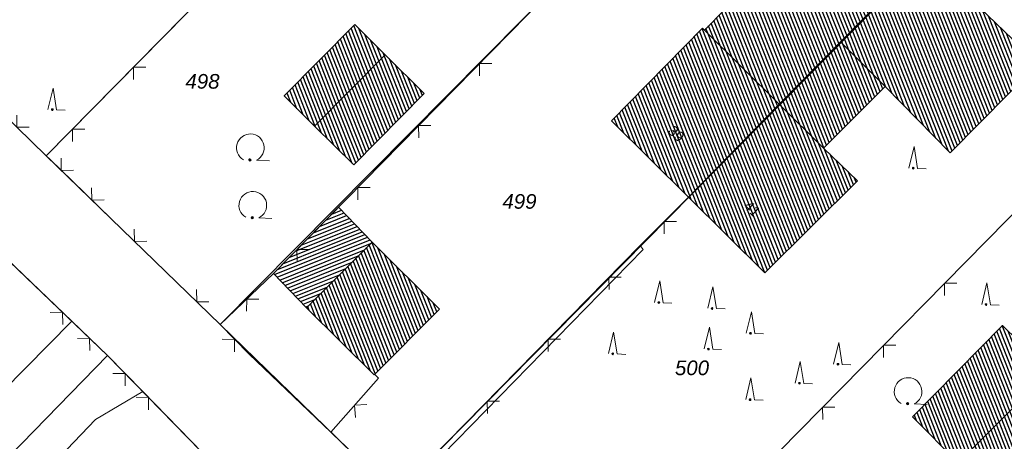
# Model space of a CAD drawing. Header units: metres. Extents: x 345144 to 348639, y 5629211 to 5635235.
# Tile 843 of 1056: x 347719 to 347776, y 5630643 to 5630667. Entities that reach past the tile are written whole.
import ezdxf
from ezdxf.enums import TextEntityAlignment as Align

# ---------------------------------------------------------------- set-up
doc = ezdxf.new("R2010")
doc.units = ezdxf.units.M
doc.header["$MEASUREMENT"] = 0
for name, color, linetype in [('011 Gebäude', 7, 'Continuous'), ('081-083 Topographie', 7, 'Continuous'), ('AX Flurstück', 7, 'Continuous'), ('AX Gebäude', 7, 'Continuous'), ('Definitionslinie', 7, 'Continuous'), ('Präsentationsobjekt -Text (punktförmig)', 7, 'Continuous')]:
    doc.layers.add(name, color=color, linetype=linetype)
doc.styles.add('ARIAL', font='arial.ttf', dxfattribs={"height": 1})
doc.styles.add('ARIALIT', font='ariali.ttf', dxfattribs={"height": 1})
pattern_1 = [(111.5294117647, (0, 0), (-0.186045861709, -0.07339575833), [])]

# ---------------------------------------------------------------- blocks, each defined once
blk = doc.blocks.new('alk_7200_nrwx2')
at = {"true_color": 0x2e2e2e}
h = blk.add_hatch(color=250, dxfattribs=at)
edge = h.paths.add_edge_path(flags=0)
edge.add_arc((-0.020544, -0.388118), 0.055525, 180, 360, ccw=False)
edge.add_arc((-0.020544, -0.388118), 0.055525, 0, 180, ccw=False)
at = {"color": 250, "lineweight": 5, "true_color": 0x2e2e2e, "flags": 128}
blk.add_lwpolyline([(-0.298168, -0.388118), (-0.020544, 1), (0.257079, -0.388118), (0.812326, -0.388118)], dxfattribs=at)
blk.add_lwpolyline([(-0.298168, -0.388118), (-0.020544, 1), (0.257079, -0.388118), (0.812326, -0.388118)], dxfattribs=at)
at = {"color": 250, "lineweight": 5, "true_color": 0x2e2e2e}
for start, end in [(0, 180), (180, 0)]:
    blk.add_arc((-0.020544, -0.388118), 0.055525, start, end, dxfattribs=at)
blk = doc.blocks.new('alk_7100_nrwx2')
at = {"true_color": 0x2e2e2e}
h = blk.add_hatch(color=250, dxfattribs=at)
edge = h.paths.add_edge_path(flags=0)
edge.add_arc((0.024073, -0.597267), 0.057254, 180, 360, ccw=False)
edge.add_arc((0.024073, -0.597267), 0.057255, 0, 180, ccw=False)
at = {"color": 250, "lineweight": 5, "true_color": 0x2e2e2e, "flags": 128}
blk.add_lwpolyline([(0.349382, -0.597267), (1, -0.597267)], dxfattribs=at)
at = {"color": 250, "lineweight": 5, "true_color": 0x2e2e2e}
for centre, radius, start, end in [((0.024073, 0.012362), 0.690995, -61.9148169, -118.0851831), ((0.024073, -0.597267), 0.057255, 0, 180), ((0.024073, -0.597267), 0.057254, 180, 0)]:
    blk.add_arc(centre, radius, start, end, dxfattribs=at)

msp = doc.modelspace()

# ---------------------------------------------------------------- hatches: boundary and pattern name
at = {"layer": '011 Gebäude', "true_color": 0x8f8f8f}
h = msp.add_hatch(dxfattribs=at)
h.set_pattern_fill('_USER', color=252, scale=0.2, angle=201.8823529, style=0, pattern_type=0)
h.set_pattern_definition([(201.882352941, (0, 0), (0.074540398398, -0.185590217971), [])])
h.paths.add_polyline_path([(347735.433, 5630650.24), (347733.517, 5630652.215), (347733.517, 5630652.215), (347737.272, 5630656.026), (347737.272, 5630656.026), (347739.203, 5630654.026), (347739.203, 5630654.026), (347735.583, 5630650.391), (347735.583, 5630650.391)], flags=0)
at = {"layer": 'AX Gebäude', "true_color": 0x4f4f4f}
h = msp.add_hatch(dxfattribs=at)
h.set_pattern_fill('_USER', color=251, scale=0.2, angle=111.5294118, style=0, pattern_type=0)
h.set_pattern_definition(pattern_1)
h.paths.add_polyline_path([(347761.884, 5630669.981), (347763.318, 5630671.444), (347763.403, 5630671.365), (347766.741, 5630674.76), (347771.065, 5630670.524), (347766.17, 5630665.552), (347762.64, 5630661.962), (347758.352, 5630666.222), (347761.963, 5630669.904)], flags=0)
h = msp.add_hatch(dxfattribs=at)
h.set_pattern_fill('_USER', color=251, scale=0.2, angle=111.5294118, style=0, pattern_type=0)
h.set_pattern_definition(pattern_1)
h.paths.add_polyline_path([(347771.065, 5630670.524), (347774.647, 5630667.077), (347777.551, 5630664.282), (347772.491, 5630659.148), (347768.754, 5630662.967), (347766.17, 5630665.552)], flags=0)
h = msp.add_hatch(dxfattribs=at)
h.set_pattern_fill('_USER', color=251, scale=0.2, angle=111.5294118, style=0, pattern_type=0)
h.set_pattern_definition(pattern_1)
h.paths.add_polyline_path([(347739.951, 5630664.805), (347735.885, 5630660.697), (347734.137, 5630662.428), (347738.203, 5630666.536)], flags=0)
h = msp.add_hatch(dxfattribs=at)
h.set_pattern_fill('_USER', color=251, scale=0.2, angle=111.5294118, style=0, pattern_type=0)
h.set_pattern_definition(pattern_1)
h.paths.add_polyline_path([(347752.997, 5630660.996), (347758.233, 5630666.339), (347758.352, 5630666.222), (347762.64, 5630661.962), (347757.431, 5630656.605)], flags=0)
h = msp.add_hatch(dxfattribs=at)
h.set_pattern_fill('_USER', color=251, scale=0.2, angle=111.5294118, style=0, pattern_type=0)
h.set_pattern_definition(pattern_1)
h.paths.add_polyline_path([(347762.64, 5630661.962), (347766.17, 5630665.552), (347768.754, 5630662.967), (347765.205, 5630659.434)], flags=0)
h = msp.add_hatch(dxfattribs=at)
h.set_pattern_fill('_USER', color=251, scale=0.2, angle=111.5294118, style=0, pattern_type=0)
h.set_pattern_definition(pattern_1)
h.paths.add_polyline_path([(347735.885, 5630660.697), (347739.951, 5630664.805), (347742.211, 5630662.569), (347738.144, 5630658.461)], flags=0)
h = msp.add_hatch(dxfattribs=at)
h.set_pattern_fill('_USER', color=251, scale=0.2, angle=111.5294118, style=0, pattern_type=0)
h.set_pattern_definition(pattern_1)
h.paths.add_polyline_path([(347757.431, 5630656.605), (347762.64, 5630661.962), (347765.205, 5630659.434), (347767.165, 5630657.553), (347761.826, 5630652.25)], flags=0)
h = msp.add_hatch(dxfattribs=at)
h.set_pattern_fill('_USER', color=251, scale=0.2, angle=111.5294118, style=0, pattern_type=0)
h.set_pattern_definition(pattern_1)
h.paths.add_polyline_path([(347739.202, 5630654.026), (347743.093, 5630650.163), (347739.319, 5630646.386), (347735.432, 5630650.24)], flags=0)
h = msp.add_hatch(dxfattribs=at)
h.set_pattern_fill('_USER', color=251, scale=0.2, angle=111.5294118, style=0, pattern_type=0)
h.set_pattern_definition(pattern_1)
h.paths.add_polyline_path([(347770.333, 5630643.96), (347775.498, 5630649.22), (347778.205, 5630646.573), (347772.961, 5630641.328)], flags=0)
h = msp.add_hatch(dxfattribs=at)
h.set_pattern_fill('_USER', color=251, scale=0.2, angle=111.5294118, style=0, pattern_type=0)
h.set_pattern_definition(pattern_1)
h.paths.add_polyline_path([(347772.961, 5630641.328), (347778.205, 5630646.573), (347779.439, 5630645.367), (347782.47, 5630642.341), (347777.258, 5630637.119)], flags=0)

# ---------------------------------------------------------------- linework, layer by layer
at = {"layer": '011 Gebäude', "color": 251, "linetype": 'Continuous', "lineweight": 13, "true_color": 0x4f4f4f, "flags": 128}
msp.add_lwpolyline([(347735.433, 5630650.24), (347733.517, 5630652.215), (347733.517, 5630652.215), (347737.272, 5630656.026), (347737.272, 5630656.026), (347739.203, 5630654.026), (347739.203, 5630654.026), (347735.583, 5630650.391), (347735.583, 5630650.391), (347735.433, 5630650.24)], dxfattribs=at)
at = {"layer": '081-083 Topographie', "color": 7, "linetype": 'Continuous', "lineweight": 5, "flags": 128}
for points in [[(347720.439, 5630658.985), (347737.498, 5630676.305)], [(347750.705, 5630629.855), (347790.111, 5630669.885)], [(347730.445, 5630649.275), (347733.517, 5630652.215), (347733.517, 5630652.215), (347750.25, 5630669.238)], [(347710.612, 5630668.959), (347716.77, 5630662.565), (347716.77, 5630662.565), (347717.06, 5630662.263), (347717.06, 5630662.263), (347720.439, 5630658.985)], [(347720.439, 5630658.985), (347720.657, 5630658.773), (347720.657, 5630658.773), (347721.947, 5630657.521), (347721.947, 5630657.521), (347724.174, 5630655.36), (347724.174, 5630655.36), (347730.445, 5630649.275)], [(347740.545, 5630639.478), (347754.632, 5630653.818), (347754.632, 5630653.818), (347757.432, 5630656.605)], [(347715.956, 5630655.155), (347717.22, 5630653.947), (347717.22, 5630653.947), (347721.904, 5630649.47), (347721.904, 5630649.47), (347723.968, 5630647.497), (347723.968, 5630647.497), (347726.001, 5630645.416), (347726.001, 5630645.416), (347730.144, 5630641.173), (347730.144, 5630641.173), (347731.647, 5630639.634)], [(347740.782, 5630639.245), (347754.815, 5630653.604), (347754.815, 5630653.604), (347754.632, 5630653.818)], [(347715.249, 5630642.733), (347721.904, 5630649.47)], [(347730.445, 5630649.275), (347732.12, 5630647.563)], [(347732.12, 5630647.563), (347736.826, 5630643.083)], [(347736.826, 5630643.083), (347739.563, 5630646.191), (347739.563, 5630646.191), (347739.386, 5630646.386)], [(347719.141, 5630639.494), (347723.266, 5630643.809), (347723.266, 5630643.809), (347726.001, 5630645.416)], [(347736.826, 5630643.083), (347740.545, 5630639.478)]]:
    msp.add_lwpolyline(points, dxfattribs=at)
at = {"layer": 'AX Flurstück', "color": 8, "linetype": 'Continuous', "lineweight": 13, "true_color": 0x808080, "flags": 128}
for points in [[(347749.627, 5630708.645), (347749.896, 5630708.364), (347758.137, 5630700.246), (347759.652, 5630698.751), (347720.438, 5630658.985), (347717.059, 5630662.263), (347710.487, 5630669.09), (347749.627, 5630708.645)], [(347759.652, 5630698.751), (347766.289, 5630692.204), (347769.697, 5630688.84), (347730.445, 5630649.275), (347724.174, 5630655.36), (347720.438, 5630658.985), (347759.652, 5630698.751)], [(347730.445, 5630649.275), (347769.697, 5630688.84), (347774.486, 5630684.393), (347779.885, 5630679.379), (347740.545, 5630639.478), (347730.445, 5630649.275)], [(347740.545, 5630639.478), (347779.885, 5630679.379), (347781.862, 5630677.544), (347787.932, 5630671.907), (347790.11, 5630669.885), (347750.705, 5630629.855), (347744.006, 5630636.172), (347740.545, 5630639.478)], [(347782.259, 5630592.373), (347775.596, 5630598.558), (347768.986, 5630604.693), (347767.221, 5630606.031), (347762.356, 5630610.605), (347755.545, 5630617.011), (347747.222, 5630624.838), (347739.828, 5630631.792), (347739.267, 5630632.392), (347731.646, 5630639.634), (347723.968, 5630647.498), (347715.956, 5630655.155), (347712.735, 5630658.233), (347708.211, 5630662.556), (347700.438, 5630670.597)], [(347750.705, 5630629.855), (347790.11, 5630669.885), (347794.911, 5630665.426), (347800.363, 5630660.363), (347761.259, 5630620.054), (347750.705, 5630629.855)], [(347710.487, 5630669.09), (347717.059, 5630662.263), (347720.438, 5630658.985), (347724.174, 5630655.36), (347730.445, 5630649.275), (347740.545, 5630639.478), (347744.006, 5630636.172), (347750.705, 5630629.855), (347761.259, 5630620.054), (347771.467, 5630610.276), (347777.836, 5630604.504)], [(347696.461, 5630619.281), (347676.622, 5630598.576), (347668.72, 5630605.896), (347689.019, 5630627.064), (347715.956, 5630655.155), (347723.968, 5630647.498), (347696.461, 5630619.281)], [(347704.379, 5630611.68), (347684.675, 5630591.479), (347676.622, 5630598.576), (347696.461, 5630619.281), (347723.968, 5630647.498), (347731.646, 5630639.634), (347704.379, 5630611.68)]]:
    msp.add_lwpolyline(points, dxfattribs=at)
at = {"layer": 'AX Gebäude', "color": 7, "linetype": 'Continuous', "lineweight": 5, "flags": 128}
for points in [[(347761.884, 5630669.981), (347763.318, 5630671.444), (347763.403, 5630671.365), (347766.741, 5630674.76), (347771.065, 5630670.524), (347766.17, 5630665.552), (347762.64, 5630661.962), (347758.352, 5630666.222), (347761.963, 5630669.904), (347761.884, 5630669.981)], [(347771.065, 5630670.524), (347774.647, 5630667.077), (347777.551, 5630664.282), (347772.491, 5630659.148), (347768.754, 5630662.967), (347766.17, 5630665.552), (347771.065, 5630670.524)], [(347739.951, 5630664.805), (347735.885, 5630660.697), (347734.137, 5630662.428), (347738.203, 5630666.536), (347739.951, 5630664.805)], [(347752.997, 5630660.996), (347758.233, 5630666.339), (347758.352, 5630666.222), (347762.64, 5630661.962), (347757.431, 5630656.605), (347752.997, 5630660.996)], [(347762.64, 5630661.962), (347766.17, 5630665.552), (347768.754, 5630662.967), (347765.205, 5630659.434), (347762.64, 5630661.962)], [(347735.885, 5630660.697), (347739.951, 5630664.805), (347742.211, 5630662.569), (347738.144, 5630658.461), (347735.885, 5630660.697)], [(347757.431, 5630656.605), (347762.64, 5630661.962), (347765.205, 5630659.434), (347767.165, 5630657.553), (347761.826, 5630652.25), (347757.431, 5630656.605)], [(347739.202, 5630654.026), (347743.093, 5630650.163), (347739.319, 5630646.386), (347735.432, 5630650.24), (347739.202, 5630654.026)], [(347770.333, 5630643.96), (347775.498, 5630649.22), (347778.205, 5630646.573), (347772.961, 5630641.328), (347770.333, 5630643.96)], [(347772.961, 5630641.328), (347778.205, 5630646.573), (347779.439, 5630645.367), (347782.47, 5630642.341), (347777.258, 5630637.119), (347772.961, 5630641.328)]]:
    msp.add_lwpolyline(points, dxfattribs=at)
at = {"layer": 'Definitionslinie', "color": 7, "linetype": 'Continuous', "lineweight": 5, "flags": 128}
for points in [[(347720.439, 5630658.985), (347737.498, 5630676.305)], [(347750.705, 5630629.855), (347790.111, 5630669.885)], [(347733.517, 5630652.215), (347750.25, 5630669.238)], [(347726.167, 5630664.088), (347725.46, 5630664.083), (347725.465, 5630663.376)], [(347726.167, 5630664.088), (347725.46, 5630664.083), (347725.465, 5630663.376)], [(347746.096, 5630664.298), (347745.389, 5630664.292), (347745.395, 5630663.585)], [(347746.096, 5630664.298), (347745.389, 5630664.292), (347745.395, 5630663.585)], [(347717.06, 5630662.263), (347720.439, 5630658.985)], [(347718.739, 5630661.331), (347718.75, 5630660.624), (347719.457, 5630660.635)], [(347718.739, 5630661.331), (347718.75, 5630660.624), (347719.457, 5630660.635)], [(347722.658, 5630660.526), (347721.951, 5630660.52), (347721.957, 5630659.813)], [(347722.658, 5630660.526), (347721.951, 5630660.52), (347721.957, 5630659.813)], [(347742.591, 5630660.733), (347741.884, 5630660.727), (347741.89, 5630660.019)], [(347742.591, 5630660.733), (347741.884, 5630660.727), (347741.89, 5630660.019)], [(347720.439, 5630658.985), (347720.657, 5630658.773)], [(347721.291, 5630658.854), (347721.302, 5630658.147), (347722.009, 5630658.158)], [(347721.291, 5630658.854), (347721.302, 5630658.147), (347722.009, 5630658.158)], [(347720.657, 5630658.773), (347721.947, 5630657.521)], [(347721.947, 5630657.521), (347724.174, 5630655.36)], [(347723.05, 5630657.148), (347723.061, 5630656.441), (347723.768, 5630656.451)], [(347723.05, 5630657.148), (347723.061, 5630656.441), (347723.768, 5630656.451)], [(347739.086, 5630657.167), (347738.378, 5630657.161), (347738.384, 5630656.454)], [(347739.086, 5630657.167), (347738.378, 5630657.161), (347738.384, 5630656.454)], [(347754.632, 5630653.818), (347757.432, 5630656.605)], [(347724.174, 5630655.36), (347730.445, 5630649.275)], [(347756.739, 5630655.21), (347756.032, 5630655.212), (347756.03, 5630654.504)], [(347756.739, 5630655.21), (347756.032, 5630655.212), (347756.03, 5630654.504)], [(347725.505, 5630654.765), (347725.515, 5630654.058), (347726.222, 5630654.069)], [(347725.505, 5630654.765), (347725.515, 5630654.058), (347726.222, 5630654.069)], [(347717.22, 5630653.947), (347721.904, 5630649.47)], [(347740.545, 5630639.478), (347754.632, 5630653.818)], [(347754.632, 5630653.818), (347754.815, 5630653.604)], [(347735.581, 5630653.601), (347734.873, 5630653.595), (347734.879, 5630652.888)], [(347735.581, 5630653.601), (347734.873, 5630653.595), (347734.879, 5630652.888)], [(347740.782, 5630639.245), (347754.815, 5630653.604)], [(347730.445, 5630649.275), (347733.517, 5630652.215)], [(347753.551, 5630652.005), (347752.844, 5630651.998), (347752.851, 5630651.291)], [(347753.551, 5630652.005), (347752.844, 5630651.998), (347752.851, 5630651.291)], [(347772.869, 5630651.657), (347772.162, 5630651.652), (347772.167, 5630650.945)], [(347772.869, 5630651.657), (347772.162, 5630651.652), (347772.167, 5630650.945)], [(347729.093, 5630651.284), (347729.104, 5630650.577), (347729.811, 5630650.587)], [(347729.093, 5630651.284), (347729.104, 5630650.577), (347729.811, 5630650.587)], [(347732.688, 5630650.729), (347731.981, 5630650.745), (347731.965, 5630650.038)], [(347732.688, 5630650.729), (347731.981, 5630650.745), (347731.965, 5630650.038)], [(347721.385, 5630649.274), (347721.369, 5630649.981), (347720.662, 5630649.965)], [(347721.385, 5630649.274), (347721.369, 5630649.981), (347720.662, 5630649.965)], [(347715.249, 5630642.733), (347721.904, 5630649.47)], [(347721.904, 5630649.47), (347723.968, 5630647.497)], [(347730.445, 5630649.275), (347732.12, 5630647.563)], [(347722.952, 5630647.777), (347722.936, 5630648.484), (347722.229, 5630648.468)], [(347722.952, 5630647.777), (347722.936, 5630648.484), (347722.229, 5630648.468)], [(347731.275, 5630647.712), (347731.283, 5630648.419), (347730.575, 5630648.427)], [(347731.275, 5630647.712), (347731.283, 5630648.419), (347730.575, 5630648.427)], [(347750.048, 5630648.438), (347749.34, 5630648.431), (347749.347, 5630647.724)], [(347750.048, 5630648.438), (347749.34, 5630648.431), (347749.347, 5630647.724)], [(347769.361, 5630648.094), (347768.654, 5630648.088), (347768.66, 5630647.381)], [(347769.361, 5630648.094), (347768.654, 5630648.088), (347768.66, 5630647.381)], [(347723.968, 5630647.497), (347726.001, 5630645.416)], [(347732.12, 5630647.563), (347736.826, 5630643.083)], [(347724.976, 5630645.749), (347724.985, 5630646.457), (347724.277, 5630646.465)], [(347724.976, 5630645.749), (347724.985, 5630646.457), (347724.277, 5630646.465)], [(347739.386, 5630646.386), (347739.563, 5630646.191)], [(347736.826, 5630643.083), (347739.563, 5630646.191)], [(347723.266, 5630643.809), (347726.001, 5630645.416)], [(347726.001, 5630645.416), (347730.144, 5630641.173)], [(347726.318, 5630644.376), (347726.326, 5630645.083), (347725.619, 5630645.092)], [(347726.318, 5630644.376), (347726.326, 5630645.083), (347725.619, 5630645.092)], [(347738.9, 5630644.682), (347738.195, 5630644.637), (347738.239, 5630643.931)], [(347738.9, 5630644.682), (347738.195, 5630644.637), (347738.239, 5630643.931)], [(347746.544, 5630644.871), (347745.837, 5630644.865), (347745.843, 5630644.157)], [(347746.544, 5630644.871), (347745.837, 5630644.865), (347745.843, 5630644.157)], [(347765.854, 5630644.531), (347765.147, 5630644.525), (347765.152, 5630643.818)], [(347765.854, 5630644.531), (347765.147, 5630644.525), (347765.152, 5630643.818)], [(347719.141, 5630639.494), (347723.266, 5630643.809)], [(347736.826, 5630643.083), (347740.545, 5630639.478)]]:
    msp.add_lwpolyline(points, dxfattribs=at)

# ---------------------------------------------------------------- block references
at = {"layer": '081-083 Topographie'}
for name, p, xscale, yscale, rotation in [('alk_7200_nrwx2', (347720.818, 5630661.986), 0.9005, 0.9005, -2.326094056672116), ('alk_7100_nrwx2', (347732.167, 5630659.433), 1.15275, 1.15275, -2.326094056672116), ('alk_7200_nrwx2', (347770.397, 5630658.621), 0.9005, 0.9005, -2.326094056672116), ('alk_7100_nrwx2', (347732.305, 5630656.122), 1.15275, 1.15275, -2.326667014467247), ('alk_7200_nrwx2', (347755.749, 5630650.89), 0.9005, 0.9005, -2.326094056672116), ('alk_7200_nrwx2', (347758.814, 5630650.55), 0.9005, 0.9005, -2.326094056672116), ('alk_7200_nrwx2', (347774.592, 5630650.776), 0.9005, 0.9005, -2.326094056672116), ('alk_7200_nrwx2', (347761.029, 5630649.116), 0.9005, 0.9005, -2.326094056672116), ('alk_7200_nrwx2', (347753.094, 5630647.941), 0.9005, 0.9005, -2.326094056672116), ('alk_7200_nrwx2', (347758.606, 5630648.217), 0.9005, 0.9005, -2.326667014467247), ('alk_7200_nrwx2', (347766.063, 5630647.334), 0.9005, 0.9005, -2.326094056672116), ('alk_7200_nrwx2', (347763.845, 5630646.249), 0.9005, 0.9005, -2.326094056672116), ('alk_7200_nrwx2', (347761, 5630645.307), 0.9005, 0.9005, -2.326667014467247), ('alk_7100_nrwx2', (347770.042, 5630645.41), 1.15275, 1.15275, -2.326094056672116)]:
    msp.add_blockref(name, p, dxfattribs=dict(at, xscale=xscale, yscale=yscale, rotation=rotation))

# ---------------------------------------------------------------- texts
at = {"layer": 'Präsentationsobjekt -Text (punktförmig)', "color": 8, "true_color": 0x808080, "style": 'ARIALIT'}
for s, p in [('498', (347729.437, 5630663.27)), ('499', (347747.69, 5630656.36)), ('500', (347757.625, 5630646.785))]:
    msp.add_text(s, height=0.8421, dxfattribs=at).set_placement(p, align=Align.MIDDLE_CENTER)
at = {"layer": 'Präsentationsobjekt -Text (punktförmig)', "color": 7, "style": 'ARIAL'}
for s, p in [('39', (347756.518, 5630660.043)), ('41', (347760.886, 5630655.716))]:
    msp.add_text(s, height=0.5894701, rotation=-42.5813791, dxfattribs=at).set_placement(p, align=Align.CENTER)

doc.saveas('drawing.dxf')
